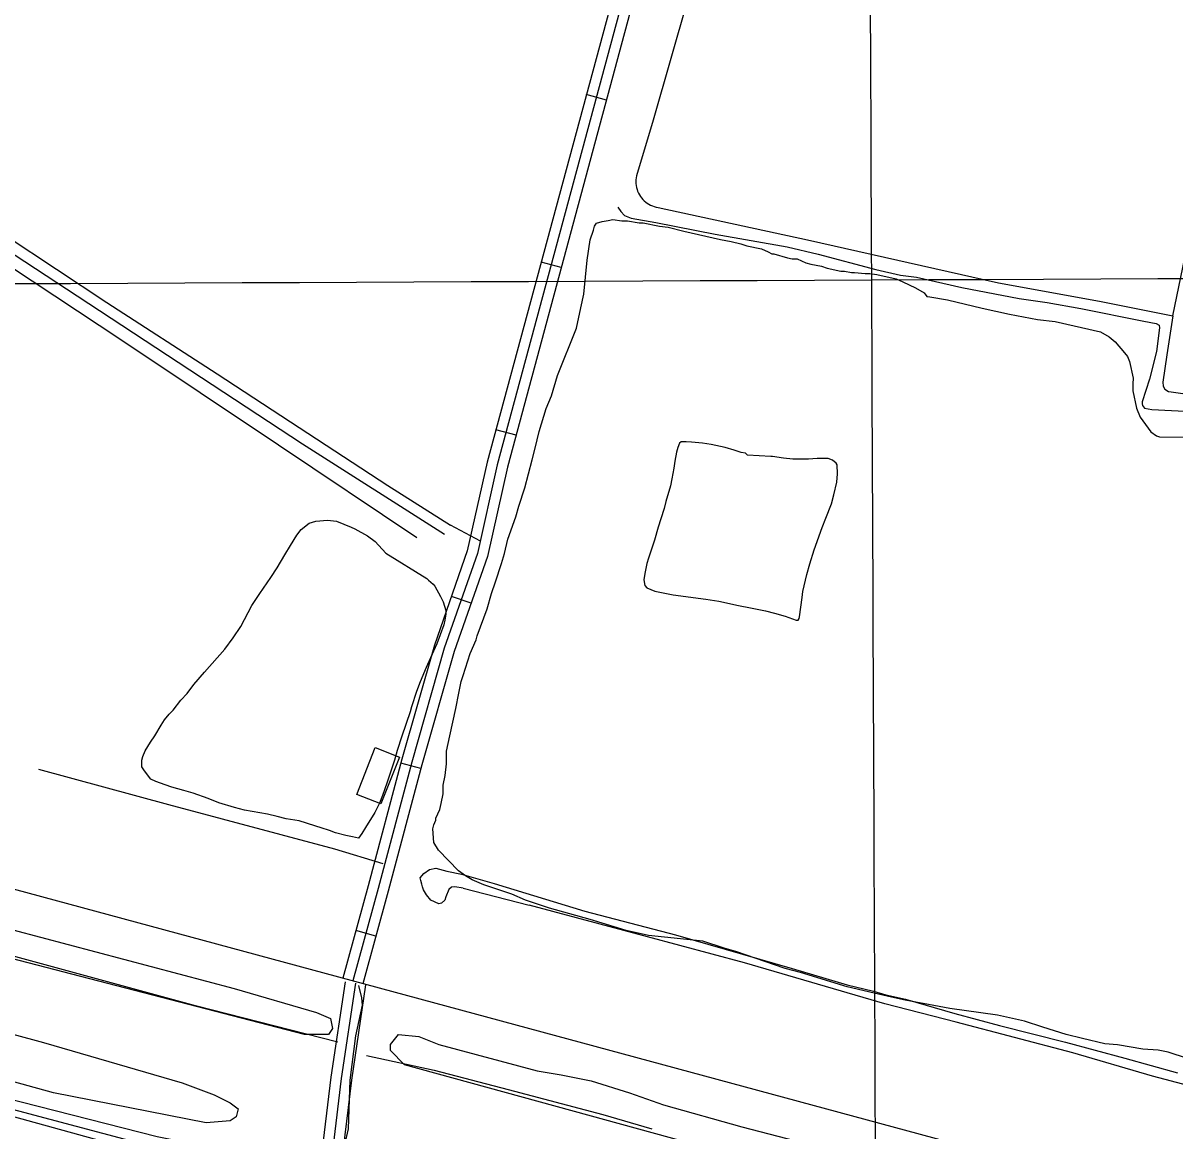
# Model space of a CAD drawing. Extents: x 3424494 to 3462436, y 522220 to 547718.
# Drawn here: x 3437929 to 3439589, y 532489 to 534086 of the extents above; entities that cross this region are included whole.
import ezdxf

# ---------------------------------------------------------------- set-up
doc = ezdxf.new("R2010")
doc.units = 0
for name, color, linetype in [('V-BLDG-OTLN', 7, 'Continuous'), ('V-DTCH-CNTR', 7, 'Continuous'), ('V-GRID-MAJR', 7, 'Continuous'), ('V-ROAD-CNTR', 7, 'Continuous'), ('V-SITE-VEGE', 7, 'Continuous'), ('V-TOPO-SHOR', 7, 'Continuous')]:
    doc.layers.add(name, color=color, linetype=linetype)

msp = doc.modelspace()

# ---------------------------------------------------------------- linework, layer by layer
at = {"layer": 'V-BLDG-OTLN'}
msp.add_lwpolyline([(3438409.80114253, 532974.4490248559), (3438436.449089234, 533041.7758902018), (3438471.283019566, 533027.9889177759), (3438444.6350728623, 532960.66205243)], close=True, dxfattribs=at)
at = {"layer": 'V-DTCH-CNTR'}
msp.add_line((3438588.1410000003, 533339.483), (3438544.793, 533362.169), dxfattribs=at)
for points in [[(3438935.887, 534291.838), (3438836.985, 533946.107), (3438812.819, 533865.582), (3438812.282, 533862.825), (3438811.954, 533860.034), (3438811.838, 533857.226), (3438811.934, 533854.4180000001), (3438812.239, 533851.6240000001), (3438812.755, 533848.8640000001), (3438813.4760000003, 533846.148), (3438814.4020000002, 533843.4940000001), (3438815.524, 533840.917), (3438816.8370000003, 533838.433), (3438818.332, 533836.056), (3438820.003, 533833.797), (3438821.838, 533831.671), (3438823.8310000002, 533829.686), (3438825.965, 533827.859), (3438828.232, 533826.199), (3438830.616, 533824.714), (3438833.1040000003, 533823.411), (3438835.687, 533822.301), (3438838.343, 533821.388), (3438841.061, 533820.677), (3438843.825, 533820.1730000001), (3439059.136, 533773.579), (3439334.16, 533711.2980000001), (3439379.318, 533703.357), (3439482.134, 533684.612), (3439585.631, 533663.776), (3439638.036, 533917.302)], [(3437388.7830000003, 534122.5480000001), (3437501.562, 534041.777), (3437645.002, 533949.306), (3437783.535, 533859.4890000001), (3437904.551, 533779.078), (3438049.826, 533683.056), (3438208.419, 533580.269), (3438326.654, 533502.952), (3438454.453, 533419.628), (3438544.793, 533362.169)], [(3438496.329, 533343.995), (3438296.9790000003, 533477.432), (3438071.279, 533628.392), (3437844.8540000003, 533777.716), (3437636.574, 533911.979), (3437465.099, 534018.936), (3437384.3140000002, 534064.469), (3437374.465, 534066.716), (3437366.9390000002, 534066.816), (3437359.861, 534065.264), (3437353.703, 534062.052), (3437347.282, 534056.961), (3437337.265, 534046.508), (3437241.525, 533940.28), (3437060.6240000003, 533727.21), (3436924.683, 533569.764), (3436866.102, 533498.326)], [(3439585.631, 533663.776), (3439577.011, 533607.712), (3439570.98, 533568.55), (3439571.355, 533562.77), (3439573.8000000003, 533558.216), (3439579.143, 533554.879), (3439583.2660000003, 533554.439), (3439647.579, 533545.354), (3439770.484, 533535.473), (3439823.6010000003, 533533.885), (3439895.778, 533528.462), (3439949.809, 533524.395)], [(3437901.647, 532537.615), (3438121.952, 532481.42), (3438162.544, 532473.175), (3438183.761, 532467.987), (3438204.108, 532467.721), (3438216.963, 532467.086), (3438266.279, 532464.3420000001), (3438349.52, 532462.087), (3438370.561, 532461.348), (3438377.823, 532462.187), (3438381.579, 532463.31), (3438385.106, 532464.666), (3438388.643, 532466.726), (3438391.017, 532469.501), (3438393.173, 532473.449), (3438394.898, 532480.21), (3438397.63, 532492.336), (3438400.179, 532562.476), (3438408.265, 532626.691), (3438418.194, 532670.77), (3438416.928, 532681.311), (3438412.936, 532699.028)]]:
    msp.add_lwpolyline(points, dxfattribs=at)
at = {"layer": 'V-GRID-MAJR'}
for points in [[(3439178.107, 527657.921), (3439151.673, 533715.78), (3439125.227, 539776.723), (3439098.7800000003, 545837.68), (3439098.767, 545840.7490000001)], [(3428597.178, 533671.261), (3433874.427, 533693.136), (3439151.673, 533715.78), (3444428.916, 533739.1900000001), (3449706.156, 533763.3690000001), (3454983.3910000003, 533788.3150000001), (3460260.623, 533814.028), (3460260.6240000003, 533814.028)]]:
    msp.add_spline(points, degree=3, dxfattribs=at)
at = {"layer": 'V-ROAD-CNTR'}
for p, q in [((3438769.374423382, 533974.8390240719), (3438740.4084813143, 533982.6480084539)), ((3438704.299553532, 533733.4575068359), (3438675.333611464, 533741.2664912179)), ((3438639.224683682, 533492.0759895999), (3438610.2587416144, 533499.8849739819)), ((3438574.3648134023, 533249.824474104), (3438546.043870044, 533259.719454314)), ((3438501.986958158, 533011.8369500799), (3438472.985016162, 533019.512934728)), ((3438437.4070873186, 532770.1854333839), (3438408.47614518, 532778.1204175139))]:
    msp.add_line(p, q, dxfattribs=at)
for points in [[(3439476.0580100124, 537695.6235824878), (3439433.135095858, 537222.3595290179), (3439370.0762219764, 536664.722644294), (3439328.920304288, 536269.288435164), (3439281.643398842, 535863.8672460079), (3439255.8744503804, 535746.5444806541), (3439212.998536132, 535574.5788245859), (3438996.040970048, 534867.456238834), (3438816.1823297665, 534206.08956157), (3438612.1977377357, 533449.4510748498), (3438583.4627952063, 533321.3353310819), (3438535.8338904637, 533185.0256037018), (3438488.9019843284, 533021.0259317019), (3438440.693080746, 532838.87229601), (3438404.127153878, 532705.5585626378)], [(3439490.996980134, 537694.268585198), (3439448.05906601, 537220.839532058), (3439384.98919215, 536663.1036475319), (3439343.8302744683, 536267.6434384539), (3439296.455369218, 535861.3832509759), (3439270.4794211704, 535743.1204875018), (3439227.456507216, 535570.56183262), (3439010.451941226, 534863.2872471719), (3438830.661300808, 534202.1695694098), (3438626.763708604, 533445.8560820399), (3438597.909766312, 533317.20633934), (3438550.1368618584, 533180.4846127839), (3438503.363955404, 533017.0429396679), (3438455.177051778, 532834.9693038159), (3438418.593124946, 532701.5905705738)], [(3444661.8766383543, 531011.5979505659), (3443260.0544420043, 531394.6671844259), (3441450.242061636, 531882.3722090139), (3439591.004780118, 532384.5932045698), (3437293.452375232, 533005.9159619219), (3435088.6957847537, 533601.6447704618), (3433157.1436478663, 534128.9857157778)], [(3438778.423405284, 534123.6567264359), (3438597.6317668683, 533453.0460676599), (3438569.0158241, 533325.464322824), (3438521.5309190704, 533189.56659462), (3438474.440013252, 533025.0089237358), (3438426.2091097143, 532842.775288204), (3438389.66118281, 532709.5265547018)], [(3438392.8351764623, 532704.415564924), (3438372.2112177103, 532566.85784004), (3438353.154255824, 532407.286159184), (3438263.475435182, 532101.2387712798), (3438126.247709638, 531654.3306650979), (3438058.465845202, 531478.342017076)], [(3438407.6691467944, 532702.191569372), (3438387.079187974, 532564.855844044), (3438367.9002263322, 532404.267165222), (3438277.8434064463, 532096.927779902), (3438140.433681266, 531649.4276749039), (3438072.4638172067, 531472.9510278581)], [(3438422.503117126, 532699.9675738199), (3438401.9471582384, 532562.853848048), (3438382.6461968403, 532401.2481712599), (3438292.2113777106, 532092.616788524), (3438154.619652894, 531644.5246847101), (3438086.4617892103, 531467.56003864)]]:
    msp.add_lwpolyline(points, dxfattribs=at)
at = {"layer": 'V-SITE-VEGE'}
for points in [[(3438534.119, 532975.023), (3438534.2800000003, 532987.629), (3438537.264, 533001.598), (3438538.882, 533018.387), (3438539.12, 533036.594), (3438543.613, 533058.95), (3438552.526, 533098.059), (3438557.017, 533120.411), (3438560.04, 533137.184), (3438562.95, 533145.552), (3438573.174, 533177.636), (3438581.833, 533197.137), (3438583.305, 533202.7220000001), (3438597.822, 533241.757), (3438603.716, 533264.0920000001), (3438609.536, 533280.826), (3438618.287, 533307.33), (3438622.67, 533321.28), (3438627.147, 533342.236), (3438638.769, 533374.305), (3438643.173, 533389.655), (3438651.9220000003, 533416.156), (3438662.254, 533456.647), (3438666.6750000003, 533473.4), (3438672.588, 533497.136), (3438682.83, 533530.625), (3438690.068, 533548.742), (3438698.856, 533578.044), (3438726.358, 533646.329), (3438732.345, 533675.6680000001), (3438736.801, 533695.223), (3438741.64, 533744.188), (3438746.2260000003, 533773.546), (3438750.609, 533787.5), (3438752.0810000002, 533793.082), (3438754.94, 533797.248), (3438763.376, 533799.939), (3438771.799, 533801.229), (3438778.822, 533802.54), (3438791.407, 533800.975), (3438799.812, 533800.867), (3438816.583, 533797.844), (3438822.182, 533797.772), (3438845.941, 533793.263), (3438858.528, 533791.698), (3438880.865, 533785.804), (3438933.941, 533773.907), (3438949.312, 533770.905), (3438963.281, 533767.921), (3438971.649, 533765.01), (3438992.6040000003, 533760.536), (3439002.353, 533756.206), (3439007.919, 533753.333), (3439010.721, 533753.296), (3439030.257, 533747.439), (3439037.241, 533745.948), (3439044.245, 533745.855), (3439056.776, 533740.088), (3439063.758, 533738.5970000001), (3439079.13, 533735.595), (3439087.498, 533732.685), (3439107.053, 533728.228), (3439112.654, 533728.157), (3439122.441, 533726.627), (3439126.644, 533726.576), (3439142.031, 533724.9720000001), (3439149.035, 533724.882), (3439158.8200000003, 533723.352), (3439186.761, 533717.386), (3439196.509, 533713.057), (3439214.608, 533704.416), (3439227.123, 533697.248), (3439231.252, 533691.5920000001), (3439235.452, 533691.536), (3439260.61, 533687.008), (3439310.884, 533675.1460000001), (3439349.9930000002, 533666.233), (3439390.518, 533658.705), (3439415.6950000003, 533655.573), (3439481.339, 533640.709), (3439493.8540000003, 533633.5430000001), (3439502.167, 533626.43), (3439515.973, 533610.839), (3439520.102, 533605.184), (3439522.811, 533598.1460000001), (3439528.103, 533574.262), (3439527.995, 533565.859), (3439527.8680000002, 533556.055), (3439533.1410000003, 533530.77), (3439538.5810000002, 533518.091), (3439553.713, 533496.882), (3439562.045, 533491.172), (3439566.2290000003, 533489.716), (3439601.2430000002, 533489.264)], [(3439606.4080000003, 532594.054), (3439578.506, 532602.824), (3439564.535, 532605.806), (3439542.144, 532607.4990000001), (3439505.802, 532613.574), (3439487.612, 532615.212), (3439455.489, 532622.634), (3439431.753, 532628.547), (3439398.2660000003, 532638.789), (3439371.7630000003, 532647.5380000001), (3439332.656, 532656.451), (3439308.881, 532659.561), (3439264.134, 532665.746), (3439233.396, 532671.751), (3439215.224, 532674.7880000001), (3439199.8540000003, 532677.791), (3439180.2970000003, 532682.247), (3439155.1580000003, 532688.176), (3439116.054, 532697.091), (3439049.08, 532717.573), (3439026.742, 532723.4670000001), (3438955.622, 532748.207), (3438938.869, 532752.629), (3438908.184, 532762.832), (3438829.842, 532770.854), (3438797.719, 532778.278), (3438746.097, 532794.359), (3438687.471, 532810.532), (3438652.602, 532822.191), (3438633.103, 532830.85), (3438592.648, 532843.984), (3438575.933, 532851.205), (3438566.201, 532856.935), (3438556.489, 532864.067), (3438527.458, 532893.861), (3438520.6, 532905.158), (3438519.455, 532924.784), (3438520.927, 532930.368), (3438523.821, 532937.334), (3438523.856, 532940.135), (3438529.623, 532952.667), (3438531.133, 532961.054), (3438534.119, 532975.023)], [(3436565.505, 532882.746), (3438241.754, 532420.095)], [(3439646.336, 532269.733), (3439319.756, 532353.588), (3438478.739, 532584.914), (3438458.511, 532605.154), (3438458.511, 532613.83), (3438470.069, 532628.2880000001), (3438498.971, 532625.397), (3438527.872, 532613.83), (3438669.485, 532576.2390000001), (3438704.166, 532570.455), (3438747.518, 532561.782), (3438802.429, 532544.431), (3438851.561, 532527.082), (3438964.274, 532495.275), (3439042.307, 532475.037), (3439102.998, 532463.4670000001), (3439157.911, 532446.1190000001), (3439218.6010000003, 532428.768), (3439282.183, 532414.311), (3439345.7660000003, 532402.7440000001), (3439403.5640000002, 532391.177), (3439571.193, 532336.238), (3439712.806, 532301.54)]]:
    msp.add_lwpolyline(points, dxfattribs=at)
for points in [[(3438972.44, 533463.174), (3438969.548, 533466.105), (3438963.367, 533466.873), (3438953.565, 533470.576), (3438940.491, 533474.301), (3438920.14, 533478.436), (3438907.782, 533480.701), (3438892.144, 533481.895), (3438884.505, 533482.307), (3438877.2260000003, 533482.356), (3438874.666, 533480.551), (3438872.082, 533474.381), (3438870.216, 533467.481), (3438867.949, 533454.3960000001), (3438866.427, 533444.582), (3438863.779, 533428.952), (3438861.5300000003, 533419.142), (3438854.8310000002, 533396.262), (3438852.585, 533386.452), (3438847.757, 533371.563), (3438844.036, 533359.214), (3438838.822, 533340.691), (3438829.917, 533314.551), (3438827.685, 533306.924), (3438824.681, 533292.752), (3438823.5300000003, 533283.661), (3438824.568, 533275.284), (3438827.458, 533271.991), (3438839.0700000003, 533267.185), (3438865.6, 533261.917), (3438912.501, 533255.79), (3438931.4020000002, 533252.756), (3438959.744, 533246.748), (3438976.822, 533242.998), (3438998.63, 533238.853), (3439011.7060000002, 533235.492), (3439026.96, 533231.025), (3439042.936, 533225.463), (3439045.484, 533225.446), (3439046.952, 533227.6190000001), (3439047.698, 533230.1630000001), (3439051.519, 533258.155), (3439052.304, 533266.884), (3439058.286, 533291.2220000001), (3439062.39, 533306.844), (3439068.7060000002, 533326.818), (3439080.197, 533359.128), (3439085.741, 533372.192), (3439093.52, 533393.245), (3439097.2430000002, 533405.957), (3439101.365, 533424.4890000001), (3439102.5330000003, 533436.126), (3439101.892, 533449.229), (3439100.452, 533451.785), (3439095.021, 533455.824), (3439088.85, 533458.4130000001), (3439073.205, 533458.515), (3439060.463, 533457.505), (3439037.9020000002, 533457.651), (3439024.447, 533458.832), (3439008.816, 533461.482), (3439006.271, 533461.501)], [(3438451.529, 533322.116), (3438510.603, 533285.709), (3438513.1350000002, 533283.1410000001), (3438519.645, 533277.277), (3438522.1750000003, 533274.351), (3438530.451, 533259.74), (3438534.399, 533252.072), (3438537.957, 533239.313), (3438537.924, 533234.22), (3438536.775, 533225.493), (3438535.274, 533218.59), (3438529.724, 533204.436), (3438524.907, 533191.366), (3438516.041, 533171.045), (3438509.7660000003, 533157.26), (3438500.898, 533136.578), (3438495.7120000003, 533122.782), (3438488.653, 533100.631), (3438486.787, 533093.367), (3438474.5500000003, 533058.514), (3438467.864, 533037.452), (3438464.134, 533023.649), (3438457.826, 533005.133), (3438453.001, 532990.608), (3438446.7, 532972.819), (3438442.628, 532961.928), (3438435.987, 532948.145), (3438422.384, 532926.764), (3438417.231, 532918.064), (3438412.455, 532911.183), (3438403.737, 532913.4230000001), (3438393.9250000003, 532915.307), (3438379.0300000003, 532919.0430000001), (3438370.682, 532922.371), (3438358.335, 532926.0920000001), (3438350.71, 532928.689), (3438337.273, 532932.779), (3438326.742, 532936.123), (3438308.204, 532939.154), (3438295.125, 532942.515), (3438281.322, 532945.88), (3438247.882, 532951.557), (3438233.714, 532955.289), (3438211.198, 532962.348), (3438195.59, 532968.275), (3438174.1720000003, 532976.055), (3438160.735, 532980.145), (3438143.299, 532984.626), (3438133.862, 532988.327), (3438120.062, 532992.783), (3438112.808, 532996.47), (3438103.791, 533008.537), (3438100.188, 533014.017), (3438100.25, 533023.479), (3438101.741, 533028.926), (3438105.071, 533037.274), (3438112.792, 533049.5970000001), (3438118.674, 533058.655), (3438127.873, 533074.243), (3438132.653, 533081.855), (3438139.256, 533090.178), (3438145.115, 533095.599), (3438156.49, 533110.08), (3438165.286, 533119.8470000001), (3438175.194, 533132.52), (3438190.595, 533150.612), (3438219.556, 533183.536), (3438231.674, 533200.197), (3438242.696, 533216.4990000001), (3438258.542, 533246.596), (3438269.933, 533263.625), (3438285.731, 533286.809), (3438294.92, 533300.942), (3438306.322, 533319.425), (3438314.415, 533332.835), (3438323.609, 533347.696), (3438329.849, 533356.023), (3438341.1890000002, 533365.046), (3438350.669, 533368.26), (3438367.418, 533369.605), (3438380.508, 533368.0650000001), (3438401.558, 533359.558), (3438406.9990000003, 533356.975), (3438425.128, 533347.032), (3438436.353, 533338.59)], [(3437420.969, 532865.398), (3436594.407, 533088.0480000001), (3436562.615, 533108.2880000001), (3436548.165, 533125.639), (3436548.165, 533137.204), (3436551.055, 533142.988), (3436571.287, 533145.88), (3436597.296, 533134.314), (3436678.219, 533102.507), (3437435.4220000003, 532905.879), (3438233.083, 532694.7930000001), (3438351.576, 532660.096), (3438371.806, 532651.421), (3438374.694, 532636.962), (3438368.917, 532628.286), (3438354.468, 532628.286), (3438334.236, 532628.286)], [(3436822.724, 532848.047), (3436421.002, 532955.037), (3436392.1010000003, 532972.385), (3436389.211, 532986.8420000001), (3436394.991, 532998.409), (3436409.441, 533007.085), (3436429.6720000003, 533012.866), (3436455.681, 533012.866), (3436545.275, 532992.626), (3437160.863, 532833.588), (3437958.526, 532616.721), (3438157.9420000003, 532558.892), (3438204.184, 532541.539), (3438227.304, 532529.974), (3438238.865, 532521.299), (3438235.975, 532509.734), (3438227.304, 532503.95), (3438192.623, 532501.059), (3437972.977, 532544.431), (3437282.2460000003, 532735.276)]]:
    msp.add_lwpolyline(points, close=True, dxfattribs=at)
at = {"layer": 'V-TOPO-SHOR'}
msp.add_line((3438563.073, 532839.255), (3438658.27, 532814.978), dxfattribs=at)
for points in [[(3438536.085, 533348.888), (3438331.5670000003, 533479.036), (3438006.912, 533692.257), (3437721.6240000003, 533879.188), (3437460.4790000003, 534047.694), (3437387.896, 534091.134), (3437366.359, 534108.4400000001)], [(3438785.8510000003, 533820.585), (3438789.985, 533814.296), (3438795.517, 533808.6900000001), (3438805.235, 533804.453), (3438840.694, 533798.657), (3438926.1920000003, 533781.401), (3439029.782, 533763.333), (3439074.256, 533752.608), (3439157.634, 533730.495), (3439193.0810000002, 533722.611), (3439216.031, 533719.68), (3439281.358, 533704.642), (3439364.0810000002, 533688.796), (3439404.412, 533682.97), (3439453.077, 533674.304), (3439543.443, 533656.321), (3439561.514, 533652.727), (3439565.678, 533650.611), (3439566.345, 533646.431), (3439561.95, 533612.355), (3439551.952, 533572.746), (3439541.3000000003, 533540.103), (3439541.284, 533537.3200000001), (3439541.9620000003, 533534.531), (3439544.723, 533531.033), (3439555.149, 533528.878), (3439640.037, 533524.852)], [(3438382.403, 532617.475), (3438177.603, 532669.715), (3437950.355, 532731.6140000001), (3437726.607, 532792.767), (3437565.789, 532836.961), (3437362.986, 532890.121), (3437141.341, 532951.246), (3436931.5870000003, 533009.409), (3436725.286, 533063.316), (3436638.555, 533084.794), (3436609.181, 533092.193), (3436589.59, 533096.658), (3436584.715, 533099.527)], [(3437951.3850000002, 533010.953), (3438138.406, 532959.835), (3438377.477, 532896.044), (3438447.054, 532874.677)], [(3436386.5282537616, 532926.8712444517), (3438247.6326453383, 532431.9578355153), (3438341.9440775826, 532351.8542867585), (3438295.90788399, 532143.6140095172), (3438177.11414231, 531700.1700416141), (3438077.665497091, 531431.2923415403), (3438018.0870820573, 531249.833933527), (3437995.136, 531235.522)], [(3438563.073, 532839.255), (3438551.256, 532841.42), (3438546.38, 532840.754), (3438542.182, 532837.301), (3438537.938, 532826.889), (3438536.515, 532822.027), (3438531.6180000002, 532817.882), (3438528.128, 532816.512), (3438516.332, 532822.156), (3438510.116, 532829.853), (3438505.985, 532836.838), (3438504.6210000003, 532841.024), (3438503.255, 532845.209), (3438501.895, 532850.091), (3438501.2260000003, 532854.2710000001), (3438506.139, 532860.503), (3438514.525, 532866.0160000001), (3438523.588, 532868.0480000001), (3438539.568, 532863.768), (3438560.419, 532859.456), (3438607.662, 532845.929), (3438738.255, 532806.112), (3438868.8850000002, 532771.8640000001), (3439037.005, 532723.453), (3439116.199, 532699.975), (3439154.421, 532690.679), (3439171.79, 532685.696), (3439200.284, 532679.2490000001), (3439271.145, 532658.607), (3439335.761, 532641.488), (3439430.958, 532617.211), (3439516.421, 532594.388), (3439592.148, 532573.019)], [(3439652.507, 532542.703), (3439555.9250000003, 532568.38), (3439441.301, 532601.832), (3439273.1520000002, 532646.067), (3439170.311, 532672.48), (3438968.153, 532731.551), (3438828.498, 532769.338), (3438658.27, 532814.978)], [(3438423.713, 532597.943), (3438521.02, 532577.131), (3438628.026, 532549.299), (3438764.207, 532512.927), (3438835.068, 532492.285)]]:
    msp.add_lwpolyline(points, dxfattribs=at)

doc.saveas('drawing.dxf')
